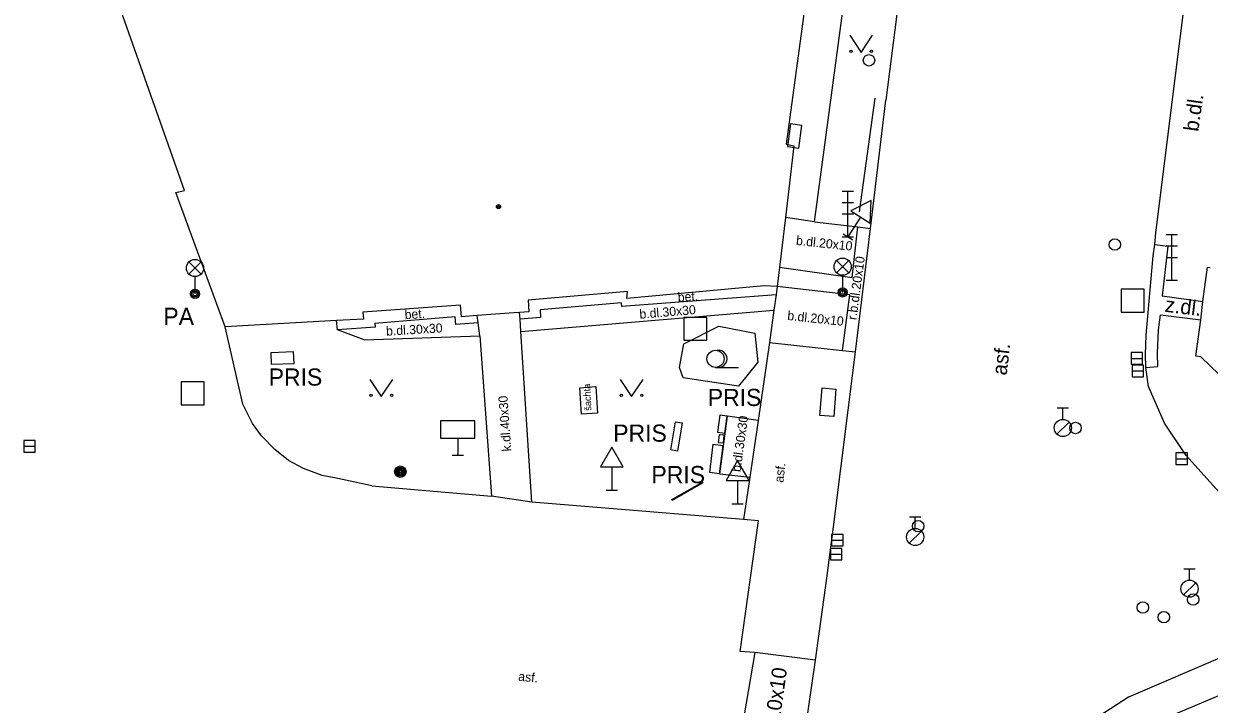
# Model space of a CAD drawing. Extents: x -600309 to -598967, y -1161267 to -1160292.
# Drawn here: x -599135.4 to -599083.6, y -1161051.1 to -1161021.3 of the extents above; entities that cross this region are included whole.
import ezdxf

# ---------------------------------------------------------------- set-up
doc = ezdxf.new("R2010")
doc.units = 0
for name, color, linetype in [('Level 10', 7, 'Continuous'), ('Level 11', 7, 'Continuous'), ('Level 13', 7, 'Continuous'), ('Level 24', 7, 'Continuous'), ('Level 25', 7, 'Continuous'), ('Level 26', 7, 'Continuous'), ('Level 27', 7, 'Continuous'), ('Level 28', 7, 'Continuous'), ('Level 33', 7, 'Continuous'), ('Level 34', 7, 'Continuous'), ('Level 36', 7, 'Continuous'), ('Level 39', 7, 'Continuous'), ('Level 40', 7, 'Continuous'), ('Level 41', 7, 'Continuous'), ('Level 5', 7, 'Continuous'), ('Level 9', 7, 'Continuous')]:
    doc.layers.add(name, color=color, linetype=linetype)

msp = doc.modelspace()

# ---------------------------------------------------------------- linework, layer by layer
at = {"layer": 'Level 10'}
for points in [[(-599085.96, -1161030.99), (-599085.92, -1161030.4699), (-599080.57, -1160987.79), (-599080.56, -1160987.69)], [(-599096.28, -1161013.51), (-599097.71, -1161024.68)], [(-599098.39, -1161030.28), (-599097.71, -1161024.68)], [(-599099.04, -1161035.67), (-599098.39, -1161030.28)], [(-599086.34, -1161034.94), (-599086.03, -1161031.48), (-599085.96, -1161030.99)], [(-599086.36, -1161036.36), (-599086.37, -1161035.79), (-599086.34, -1161034.94)], [(-599100.79, -1161049.14), (-599100.29, -1161045.56), (-599100, -1161043.31), (-599099.04, -1161035.67)], [(-599077.71, -1161044.49), (-599078.37, -1161044.48), (-599078.94, -1161044.34), (-599079.67, -1161044.12), (-599081.77, -1161043.07), (-599082.52, -1161042.51), (-599084.59, -1161040.2), (-599085.54, -1161038.79), (-599086.24, -1161037.19), (-599086.36, -1161036.36)], [(-599101.67, -1161055.27), (-599100.79, -1161049.14)]]:
    msp.add_lwpolyline(points, dxfattribs=at)
at = {"layer": 'Level 11'}
for points in [[(-599100.83, -1161029.99), (-599098.19, -1161010.34)], [(-599100.83, -1161029.99), (-599102.1, -1161029.8)], [(-599100.83, -1161029.99), (-599098.93, -1161030.2199)], [(-599102.36, -1161031.9699), (-599099.19, -1161032.43), (-599098.93, -1161030.2199)], [(-599098.93, -1161030.2199), (-599098.39, -1161030.28)], [(-599085.96, -1161030.99), (-599085.4, -1161031.06), (-599085.64, -1161033.23), (-599083.86, -1161033.48)], [(-599102.46, -1161032.82), (-599102.51, -1161033.19)], [(-599099.61, -1161035.62), (-599099.28, -1161033.19), (-599102.46, -1161032.82)], [(-599102.51, -1161033.19), (-599109.25, -1161033.69), (-599109.26, -1161033.54), (-599112.81, -1161033.84), (-599112.79, -1161034.17), (-599113.69, -1161034.25)], [(-599102.51, -1161033.19), (-599102.61, -1161033.85)], [(-599115.52, -1161034.4), (-599116.5, -1161034.48), (-599116.53, -1161034.15), (-599120.03, -1161034.44), (-599120.02, -1161034.59), (-599121.67, -1161034.7199)], [(-599115.52, -1161034.4), (-599115.56, -1161034.09)], [(-599113.69, -1161034.25), (-599113.71, -1161033.95)], [(-599113.6599, -1161034.79), (-599102.61, -1161033.85)], [(-599102.61, -1161033.85), (-599102.79, -1161035.26)], [(-599086.36, -1161036.36), (-599085.83, -1161036.31), (-599085.84, -1161035.73), (-599085.8, -1161034.71), (-599085.7199, -1161034.06), (-599083.96, -1161034.27)], [(-599125.8, -1161037.96), (-599126.57, -1161034.58)], [(-599120.5, -1161035.15), (-599121.67, -1161034.72), (-599121.71, -1161034.31)], [(-599115.45, -1161034.9699), (-599115.52, -1161034.4)], [(-599113.6599, -1161034.79), (-599113.69, -1161034.25)], [(-599103.31, -1161036.13), (-599104.15, -1161037.18), (-599106.57, -1161036.81), (-599106.73, -1161036.36), (-599106.53, -1161035.32), (-599105.01, -1161034.55), (-599103.43, -1161034.86)], [(-599120.5, -1161035.15), (-599115.45, -1161034.9699)], [(-599115.45, -1161034.9699), (-599114.94, -1161041.98)], [(-599113.18, -1161042.24), (-599113.6599, -1161034.79)], [(-599103.43, -1161034.86), (-599103.31, -1161036.13)], [(-599102.79, -1161035.26), (-599103.29, -1161038.67), (-599103.66, -1161041.15), (-599103.93, -1161042.99)], [(-599102.79, -1161035.26), (-599099.61, -1161035.62)], [(-599099.61, -1161035.62), (-599099.04, -1161035.67)], [(-599111.08, -1161037.24), (-599110.38, -1161037.19), (-599110.31, -1161038.35), (-599111.01, -1161038.39), (-599111.08, -1161037.24)], [(-599100.5, -1161037.25), (-599099.89, -1161037.3), (-599099.99, -1161038.5), (-599100.6, -1161038.45), (-599100.5, -1161037.25)], [(-599120.17, -1161041.52), (-599121.6484, -1161041.2094), (-599122.34, -1161041.08), (-599123.1487, -1161040.7733), (-599123.8, -1161040.42), (-599124.4067, -1161039.9413), (-599124.99, -1161039.34), (-599125.38, -1161038.8), (-599125.8, -1161037.96)], [(-599104.97, -1161041), (-599104.63, -1161038.48)], [(-599103.29, -1161038.67), (-599104.63, -1161038.48)], [(-599104.97, -1161041), (-599103.66, -1161041.15)], [(-599120.17, -1161041.52), (-599114.94, -1161041.98)], [(-599113.18, -1161042.24), (-599114.94, -1161041.98)], [(-599103.93, -1161042.99), (-599113.18, -1161042.24)], [(-599103.44, -1161048.8), (-599104.08, -1161048.76), (-599103.28, -1161043.05), (-599103.93, -1161042.99)], [(-599064.4099, -1161045.61), (-599075.758, -1161047.209), (-599078.52, -1161047.7), (-599082.91, -1161048.95), (-599087.11, -1161050.75), (-599088.4, -1161051.59)], [(-599103.44, -1161048.8), (-599104.49, -1161054.93), (-599101.67, -1161055.27)], [(-599100.79, -1161049.14), (-599103.44, -1161048.8)]]:
    msp.add_lwpolyline(points, dxfattribs=at)
at = {"layer": 'Level 13'}
msp.add_lwpolyline([(-599099.19, -1161068.77), (-599097.73, -1161064.35), (-599095.51, -1161060.27), (-599092.59, -1161056.64), (-599089.08, -1161053.59), (-599085.79, -1161051.79), (-599082.34, -1161050.33), (-599078.75, -1161049.24), (-599075.07, -1161048.51)], dxfattribs=at)
at = {"layer": 'Level 24'}
for points in [[(-599101.5089, -1161026.7789), (-599101.3756, -1161025.7878), (-599101.8711, -1161025.7211), (-599102.0044, -1161026.7122)], [(-599124.56, -1161036.2191), (-599123.5607, -1161036.1805), (-599123.58, -1161035.6809), (-599124.5793, -1161035.7195)]]:
    msp.add_lwpolyline(points, close=True, dxfattribs=at)
for points in [[(-599107.11, -1161039.96), (-599106.9, -1161038.73)], [(-599106.9, -1161038.73), (-599106.61, -1161038.78)], [(-599106.61, -1161038.78), (-599106.82, -1161040.01)], [(-599105, -1161039.3), (-599105.03, -1161039.63)], [(-599104.77, -1161039.32), (-599105, -1161039.3)], [(-599104.8, -1161039.65), (-599104.77, -1161039.32)], [(-599105.4, -1161040.95), (-599105.25, -1161039.71)], [(-599105.25, -1161039.71), (-599104.84, -1161039.76)], [(-599105.03, -1161039.63), (-599104.8, -1161039.65)], [(-599104.84, -1161039.76), (-599104.99, -1161041)], [(-599106.82, -1161040.01), (-599107.11, -1161039.96)], [(-599104.99, -1161041), (-599105.4, -1161040.95)]]:
    msp.add_lwpolyline(points, dxfattribs=at)
at = {"layer": 'Level 25'}
msp.add_lwpolyline([(-599107.04, -1161042.16), (-599107.06, -1161042.13), (-599105.72, -1161041.36), (-599105.7, -1161041.39), (-599107.04, -1161042.16)], dxfattribs=at)
for radius in [0.25, 0.2, 0.15, 0.1, 0.05]:
    msp.add_circle((-599118.92, -1161040.91), radius, dxfattribs=at)
at = {"layer": 'Level 26'}
for points in [[(-599087.43, -1161033.94), (-599086.43, -1161033.94), (-599086.43, -1161032.94), (-599087.43, -1161032.94)], [(-599106.53, -1161035.17), (-599105.53, -1161035.17), (-599105.53, -1161034.17), (-599106.53, -1161034.17)], [(-599128.49, -1161037.99), (-599127.49, -1161037.99), (-599127.49, -1161036.99), (-599128.49, -1161036.99)]]:
    msp.add_lwpolyline(points, close=True, dxfattribs=at)
for points in [[(-599104.96, -1161038.44), (-599105.06, -1161039.18)], [(-599104.65, -1161038.48), (-599104.96, -1161038.44)], [(-599104.75, -1161039.22), (-599104.65, -1161038.48)], [(-599105.06, -1161039.18), (-599104.75, -1161039.22)]]:
    msp.add_lwpolyline(points, dxfattribs=at)
at = {"layer": 'Level 27'}
for p, q in [((-599087, -1161035.96), (-599086.5, -1161035.96)), ((-599086.96, -1161036.51), (-599086.46, -1161036.51)), ((-599135.37, -1161039.8), (-599134.87, -1161039.8)), ((-599085.04, -1161040.34), (-599084.54, -1161040.34)), ((-599100.08, -1161043.9), (-599099.58, -1161043.9)), ((-599100.13, -1161044.51), (-599099.63, -1161044.51))]:
    msp.add_line(p, q, dxfattribs=at)
for points in [[(-599087, -1161036.21), (-599086.5, -1161036.21), (-599086.5, -1161035.71), (-599087, -1161035.71)], [(-599086.96, -1161036.76), (-599086.46, -1161036.76), (-599086.46, -1161036.26), (-599086.96, -1161036.26)], [(-599135.37, -1161040.05), (-599134.87, -1161040.05), (-599134.87, -1161039.55), (-599135.37, -1161039.55)], [(-599085.04, -1161040.59), (-599084.54, -1161040.59), (-599084.54, -1161040.09), (-599085.04, -1161040.09)], [(-599100.08, -1161044.15), (-599099.58, -1161044.15), (-599099.58, -1161043.65), (-599100.08, -1161043.65)], [(-599100.13, -1161044.76), (-599099.63, -1161044.76), (-599099.63, -1161044.26), (-599100.13, -1161044.26)]]:
    msp.add_lwpolyline(points, close=True, dxfattribs=at)
at = {"layer": 'Level 28'}
for p, q in [((-599090.23, -1161038.125), (-599089.73, -1161038.125)), ((-599089.98, -1161038.625), (-599089.98, -1161038.125)), ((-599090.238, -1161039.272), (-599089.708, -1161038.742)), ((-599096.68, -1161042.885), (-599096.18, -1161042.885)), ((-599096.43, -1161043.385), (-599096.43, -1161042.885)), ((-599096.688, -1161044.032), (-599096.158, -1161043.502)), ((-599084.7, -1161045.145), (-599084.2, -1161045.145)), ((-599084.45, -1161045.645), (-599084.45, -1161045.145)), ((-599084.708, -1161046.292), (-599084.178, -1161045.762))]:
    msp.add_line(p, q, dxfattribs=at)
for centre, radius in [((-599098.45, -1161022.94), 0.25), ((-599087.71, -1161030.99), 0.25), ((-599089.98, -1161039), 0.375), ((-599089.43, -1161039), 0.25), ((-599096.43, -1161043.76), 0.375), ((-599096.3, -1161043.29), 0.25), ((-599084.45, -1161046.02), 0.375), ((-599086.49, -1161046.84), 0.25), ((-599084.29, -1161046.49), 0.25), ((-599085.57, -1161047.26), 0.25)]:
    msp.add_circle(centre, radius, dxfattribs=at)
at = {"layer": 'Level 33'}
for p, q in [((-599099.62, -1161028.65), (-599099.12, -1161028.65)), ((-599099.37, -1161030.65), (-599099.37, -1161028.65)), ((-599099.62, -1161029.15), (-599099.12, -1161029.15)), ((-599099.62, -1161029.65), (-599099.12, -1161029.65)), ((-599085.47, -1161030.55), (-599084.97, -1161030.55)), ((-599085.22, -1161032.55), (-599085.22, -1161030.55)), ((-599099.62, -1161030.65), (-599099.12, -1161030.65)), ((-599085.47, -1161031.05), (-599084.97, -1161031.05)), ((-599085.47, -1161031.55), (-599084.97, -1161031.55)), ((-599128.155, -1161032.28), (-599127.625, -1161031.75)), ((-599128.155, -1161031.75), (-599127.625, -1161032.28)), ((-599099.865, -1161032.22), (-599099.335, -1161031.69)), ((-599099.865, -1161031.69), (-599099.335, -1161032.22)), ((-599127.89, -1161032.39), (-599127.89, -1161033.14)), ((-599099.6, -1161032.33), (-599099.6, -1161033.08)), ((-599085.47, -1161032.55), (-599084.97, -1161032.55))]:
    msp.add_line(p, q, dxfattribs=at)
for centre, radius in [((-599099.6, -1161031.955), 0.375), ((-599127.89, -1161032.015), 0.375), ((-599127.89, -1161033.14), 0.2), ((-599127.89, -1161033.14), 0.1445), ((-599127.89, -1161033.14), 0.0876), ((-599099.6, -1161033.08), 0.2), ((-599099.6, -1161033.08), 0.1445), ((-599099.6, -1161033.08), 0.0876)]:
    msp.add_circle(centre, radius, dxfattribs=at)
at = {"layer": 'Level 34'}
for p, q in [((-599098.823, -1161029.7914), (-599099.37, -1161030.65)), ((-599099.5808, -1161030.5157), (-599099.1592, -1161030.7843)), ((-599116.4099, -1161039.44), (-599116.4099, -1161040.19)), ((-599116.6599, -1161040.19), (-599116.1599, -1161040.19)), ((-599109.68, -1161040.7019), (-599109.68, -1161041.7199)), ((-599104.19, -1161041.292), (-599104.19, -1161042.31)), ((-599109.93, -1161041.7199), (-599109.43, -1161041.7199)), ((-599104.44, -1161042.31), (-599103.94, -1161042.31))]:
    msp.add_line(p, q, dxfattribs=at)
for points in [[(-599099.2447, -1161029.5228), (-599098.4013, -1161030.0601), (-599098.3577, -1161029.0611)], [(-599117.1599, -1161039.44), (-599115.6599, -1161039.44), (-599115.6599, -1161038.69), (-599117.1599, -1161038.69)], [(-599110.18, -1161040.7019), (-599109.18, -1161040.7019), (-599109.68, -1161039.8359)], [(-599104.69, -1161041.292), (-599103.69, -1161041.292), (-599104.19, -1161040.426)]]:
    msp.add_lwpolyline(points, close=True, dxfattribs=at)
at = {"layer": 'Level 36'}
msp.add_line((-599105.15, -1161036.355), (-599104.15, -1161036.355), dxfattribs=at)
for points in [[(-599099.29, -1161021.85), (-599098.79, -1161022.6), (-599098.29, -1161021.85)], [(-599120.25, -1161036.88), (-599119.75, -1161037.63), (-599119.25, -1161036.88)], [(-599109.32, -1161036.88), (-599108.82, -1161037.63), (-599108.32, -1161036.88)]]:
    msp.add_lwpolyline(points, dxfattribs=at)
for centre, radius in [((-599099.2402, -1161022.5498), 0.05), ((-599098.3408, -1161022.5498), 0.05), ((-599105.15, -1161035.9796), 0.375), ((-599120.2002, -1161037.5798), 0.05), ((-599119.3008, -1161037.5798), 0.05), ((-599109.2702, -1161037.5798), 0.05), ((-599108.3708, -1161037.5798), 0.05)]:
    msp.add_circle(centre, radius, dxfattribs=at)
msp.add_arc((-599105.025, -1161035.9796), 0.375, 260.40593, 99.59407, dxfattribs=at)
at = {"layer": 'Level 39'}
for radius in [0.09, 0.0398]:
    msp.add_circle((-599114.63, -1161029.33), radius, dxfattribs=at)
at = {"layer": 'Level 5'}
for points in [[(-599100.02, -1161011.48), (-599102.07, -1161026.61)], [(-599128.35, -1161028.63), (-599133.39, -1161014.34)], [(-599101.73, -1161026.68), (-599102.1, -1161029.8)], [(-599102.07, -1161026.61), (-599101.73, -1161026.68)], [(-599128.73, -1161028.71), (-599128.35, -1161028.63)], [(-599126.57, -1161034.58), (-599128.73, -1161028.71)], [(-599102.1, -1161029.8), (-599102.36, -1161031.9699)], [(-599102.36, -1161031.9699), (-599102.46, -1161032.82)], [(-599083.86, -1161033.48), (-599083.67, -1161031.98)], [(-599083.67, -1161031.98), (-599083.54, -1161031.99)], [(-599109, -1161033.04), (-599113.34, -1161033.42)], [(-599103.03, -1161032.79), (-599109.02, -1161033.35)], [(-599109.02, -1161033.35), (-599109, -1161033.04)], [(-599102.46, -1161032.82), (-599103.03, -1161032.79)], [(-599116.29, -1161033.63), (-599120.56, -1161033.94)], [(-599116.25, -1161034.14), (-599116.29, -1161033.63)], [(-599113.34, -1161033.42), (-599113.31, -1161033.92)], [(-599083.96, -1161034.27), (-599083.86, -1161033.48)], [(-599120.56, -1161033.94), (-599120.53, -1161034.24)], [(-599115.56, -1161034.09), (-599116.25, -1161034.14)], [(-599113.96, -1161033.9699), (-599115.56, -1161034.09)], [(-599113.71, -1161033.95), (-599113.96, -1161033.9699)], [(-599113.31, -1161033.92), (-599113.71, -1161033.95)], [(-599120.53, -1161034.24), (-599121.71, -1161034.31), (-599126.57, -1161034.58)], [(-599084.17, -1161035.86), (-599083.96, -1161034.27)], [(-599083.96, -1161035.89), (-599084.17, -1161035.86)], [(-599078.03, -1161041.6), (-599083.96, -1161035.89)]]:
    msp.add_lwpolyline(points, dxfattribs=at)
at = {"layer": 'Level 9'}
msp.add_lwpolyline([(-599098.2, -1161024.6), (-599098.88, -1161029.56)], dxfattribs=at)

# ---------------------------------------------------------------- texts
at = {"layer": 'Level 40'}
for s, height, rotation, p in [('b.dl.', 0.65, 81.77, (-599084.07, -1161026.08)), ('b.dl.20x10', 0.4, 354, (-599101.65, -1161031)), ('r.b.dl.20x10', 0.4, 82.32852, (-599099, -1161034.3)), ('bet.', 0.4, 3.42632, (-599106.79, -1161033.49)), ('b.dl.30x30', 0.4, 4.77205, (-599108.46, -1161034.23)), ('z.dl.', 0.65, 353, (-599085.55, -1161033.92)), ('bet.', 0.4, 3.42632, (-599118.72, -1161034.25)), ('b.dl.20x10', 0.4, 354, (-599102.03, -1161034.28)), ('b.dl.30x30', 0.4, 3.42632, (-599119.53, -1161034.97)), ('asf.', 0.65, 83.17, (-599092.44, -1161036.7199)), ('k.dl.40x30', 0.4, 94.07469, (-599114.07, -1161040.01)), ('b.dl.30x30', 0.4, 82.18604, (-599104.06, -1161040.94)), ('asf.', 0.4, 83.74269, (-599102.19, -1161041.4)), ('asf.', 0.4, 355, (-599113.78, -1161050.04)), ('k.k.10x10', 0.65, 82, (-599102.54, -1161053.19))]:
    msp.add_text(s, height=height, rotation=rotation, dxfattribs=at).set_placement(p)
at = {"layer": 'Level 41'}
for s, p in [('PA', (-599129.27, -1161034.5)), ('PRIS', (-599124.67, -1161037.15)), ('PRIS', (-599105.49, -1161038.04)), ('PRIS', (-599109.62, -1161039.6)), ('PRIS', (-599107.95, -1161041.4099))]:
    msp.add_text(s, height=0.75, dxfattribs=at).set_placement(p)
msp.add_text('šachta', height=0.3, rotation=93, dxfattribs=at).set_placement((-599110.57, -1161038.24))

doc.saveas('drawing.dxf')
